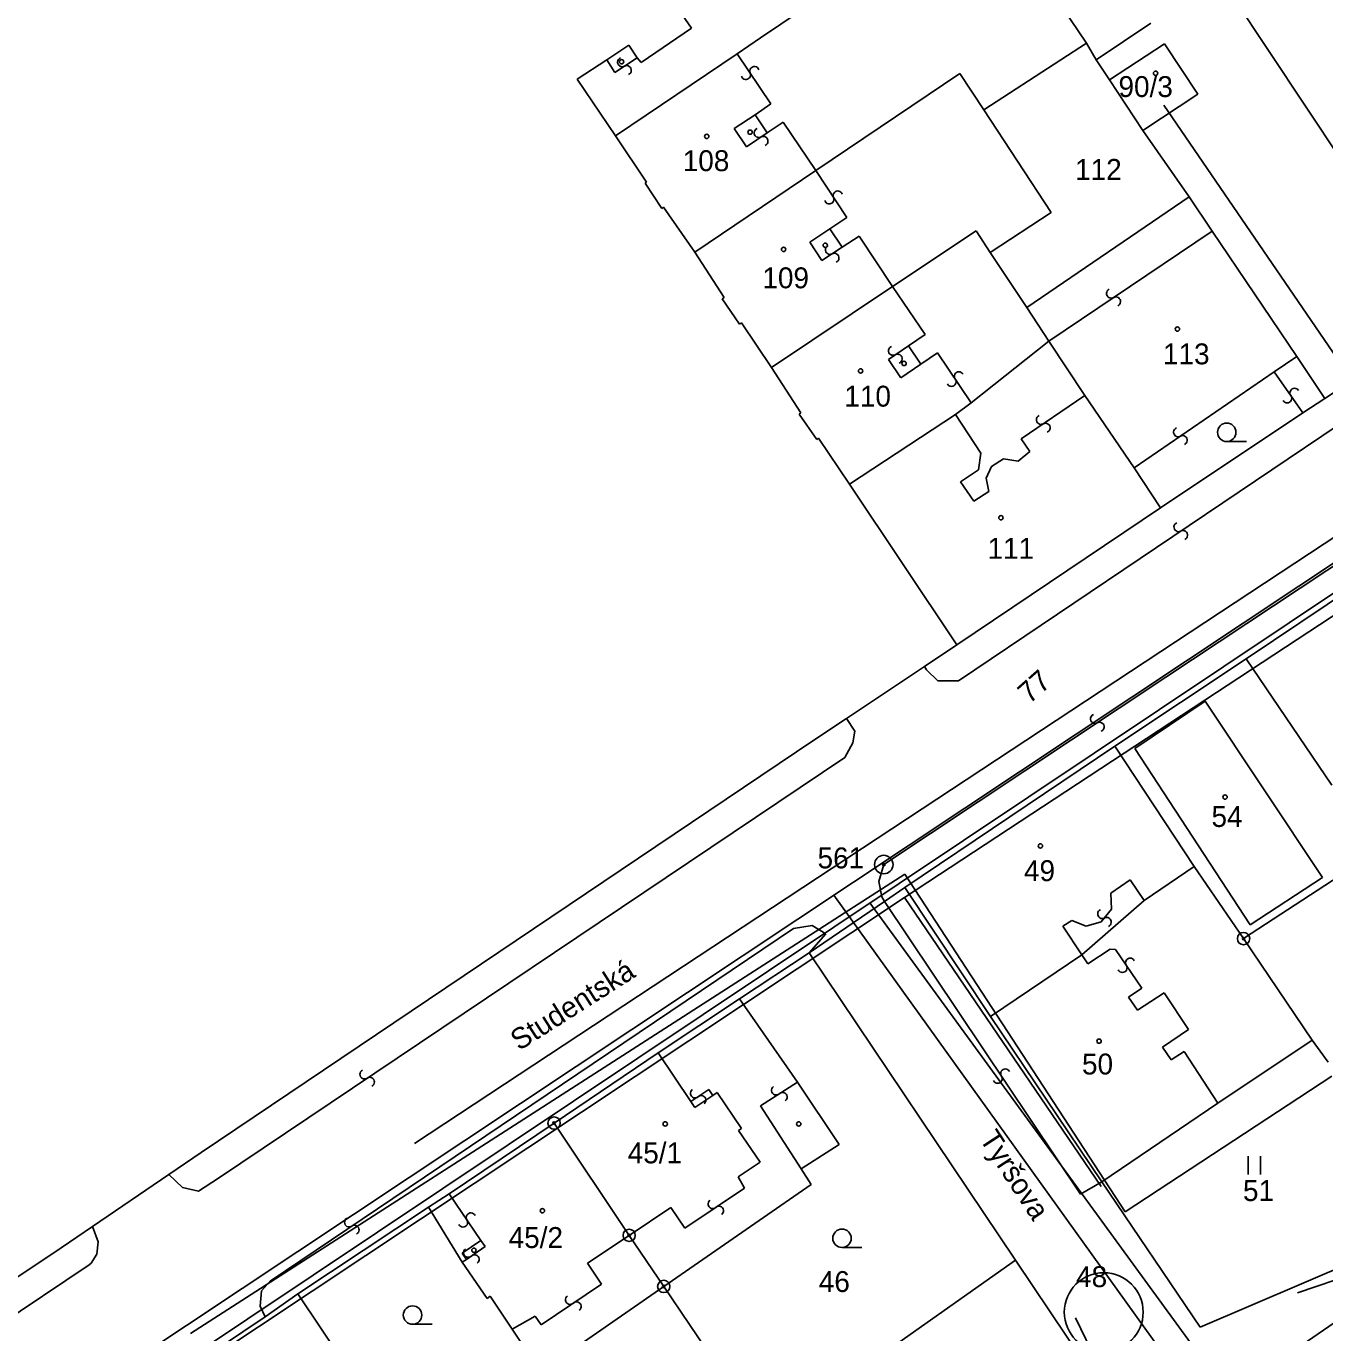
# Model space of a CAD drawing. Extents: x -469926 to -462499, y -1098642 to -1092733.
# Drawn here: x -464308.7 to -464203, y -1094468.9 to -1094362.6 of the extents above; entities that cross this region are included whole.
import ezdxf

# ---------------------------------------------------------------- set-up
doc = ezdxf.new("R2010")
doc.units = 0
for name, color, linetype in [('Vrstva 1', 7, 'Continuous'), ('Vrstva 12', 7, 'Continuous'), ('Vrstva 14', 7, 'Continuous'), ('Vrstva 16', 7, 'Continuous'), ('Vrstva 24', 7, 'Continuous'), ('Vrstva 25', 7, 'Continuous'), ('Vrstva 29', 7, 'Continuous'), ('Vrstva 4', 7, 'Continuous'), ('Vrstva 40', 7, 'Continuous'), ('Vrstva 42', 7, 'Continuous'), ('Vrstva 50', 7, 'Continuous'), ('Vrstva 51', 7, 'Continuous'), ('Vrstva 52', 7, 'Continuous'), ('Vrstva 6', 7, 'Continuous'), ('Vrstva 8', 7, 'Continuous')]:
    doc.layers.add(name, color=color, linetype=linetype)

msp = doc.modelspace()

# ---------------------------------------------------------------- linework, layer by layer
at = {"layer": 'Vrstva 1'}
for p, q in [((-464248.91, -1094363.54), (-464230.84, -1094351.27)), ((-464227.04, -1094357.04), (-464222.39, -1094363.97)), ((-464217.15, -1094362.35), (-464221.6, -1094365.31)), ((-464250.82, -1094364.83), (-464248.91, -1094363.54)), ((-464230.75, -1094369.4), (-464222.39, -1094363.97)), ((-464222.39, -1094363.97), (-464221.6, -1094365.31)), ((-464220.52, -1094366.96), (-464216.05, -1094364.01)), ((-464216.05, -1094364.01), (-464213.34, -1094368.11)), ((-464260.72, -1094371.5), (-464250.82, -1094364.83)), ((-464221.6, -1094365.31), (-464220.52, -1094366.96)), ((-464260.72, -1094371.5), (-464263.85, -1094366.89)), ((-464244.42, -1094374.33), (-464232.69, -1094366.44)), ((-464232.69, -1094366.44), (-464230.75, -1094369.4)), ((-464220.52, -1094366.96), (-464217.8, -1094371.07)), ((-464213.34, -1094368.11), (-464217.8, -1094371.07)), ((-464230.75, -1094369.4), (-464225.28, -1094377.75)), ((-464258.19, -1094375.29), (-464260.72, -1094371.5)), ((-464217.8, -1094371.07), (-464214.04, -1094376.48)), ((-464254.28, -1094380.97), (-464244.42, -1094374.33)), ((-464258.31, -1094375.37), (-464258.19, -1094375.29)), ((-464256.95, -1094377.41), (-464258.31, -1094375.37)), ((-464227.26, -1094385.48), (-464214.04, -1094376.48)), ((-464214.04, -1094376.48), (-464212.17, -1094379.26)), ((-464256.81, -1094377.31), (-464256.95, -1094377.41)), ((-464254.28, -1094380.97), (-464256.81, -1094377.31)), ((-464225.28, -1094377.75), (-464230.23, -1094380.99)), ((-464238.17, -1094383.76), (-464231.38, -1094379.23)), ((-464231.38, -1094379.23), (-464230.23, -1094380.99)), ((-464212.17, -1094379.26), (-464205.28, -1094389.46)), ((-464251.89, -1094384.66), (-464254.28, -1094380.97)), ((-464230.23, -1094380.99), (-464227.26, -1094385.48)), ((-464187.93, -1094382.85), (-464203.01, -1094392.87)), ((-464248.04, -1094390.36), (-464238.17, -1094383.76)), ((-464252.04, -1094384.76), (-464251.89, -1094384.66)), ((-464250.64, -1094386.84), (-464252.04, -1094384.76)), ((-464227.26, -1094385.48), (-464225.46, -1094388.21)), ((-464250.48, -1094386.73), (-464250.64, -1094386.84)), ((-464248.04, -1094390.36), (-464250.48, -1094386.73)), ((-464231.77, -1094393.24), (-464225.46, -1094388.21)), ((-464225.46, -1094388.21), (-464222.54, -1094392.63)), ((-464205.28, -1094389.46), (-464203.01, -1094392.87)), ((-464245.64, -1094394.05), (-464248.04, -1094390.36)), ((-464222.54, -1094392.63), (-464218.51, -1094398.53)), ((-464204.79, -1094394.05), (-464203.01, -1094392.87)), ((-464233.06, -1094394.19), (-464231.77, -1094393.24)), ((-464245.78, -1094394.15), (-464245.64, -1094394.05)), ((-464244.34, -1094396.21), (-464245.78, -1094394.15)), ((-464241.68, -1094399.84), (-464233.06, -1094394.19)), ((-464216.36, -1094401.78), (-464204.79, -1094394.05)), ((-464244.19, -1094396.11), (-464244.34, -1094396.21)), ((-464241.68, -1094399.84), (-464244.19, -1094396.11)), ((-464218.51, -1094398.53), (-464216.36, -1094401.78)), ((-464232.94, -1094412.92), (-464241.68, -1094399.84)), ((-464232.94, -1094412.92), (-464216.36, -1094401.78)), ((-464200.14, -1094407.84), (-464209.41, -1094414.05)), ((-464235.59, -1094414.69), (-464232.94, -1094412.92)), ((-464209.41, -1094414.05), (-464220.09, -1094421.18)), ((-464241.93, -1094418.92), (-464235.59, -1094414.69)), ((-464218.46, -1094421.35), (-464212.74, -1094417.5)), ((-464212.74, -1094417.5), (-464203.2, -1094431.86)), ((-464244.57, -1094420.69), (-464241.93, -1094418.92)), ((-464244.57, -1094420.69), (-464294.44, -1094454.24)), ((-464220.09, -1094421.18), (-464237.17, -1094432.68)), ((-464220.09, -1094421.18), (-464213.63, -1094430.97)), ((-464209.07, -1094435.7), (-464218.46, -1094421.35)), ((-464197.65, -1094429.02), (-464209.61, -1094436.83)), ((-464217.71, -1094433.73), (-464213.63, -1094430.97)), ((-464213.63, -1094430.97), (-464209.61, -1094436.83)), ((-464203.2, -1094431.86), (-464209.07, -1094435.7)), ((-464237.17, -1094432.68), (-464238.82, -1094433.8)), ((-464237.17, -1094432.68), (-464230.2, -1094443.17)), ((-464238.82, -1094433.8), (-464244.97, -1094437.98)), ((-464222.77, -1094438.14), (-464217.71, -1094433.73)), ((-464209.61, -1094436.83), (-464204.03, -1094445.09)), ((-464244.97, -1094437.98), (-464250.62, -1094441.73)), ((-464228.17, -1094463), (-464244.97, -1094437.98)), ((-464230.2, -1094443.17), (-464222.77, -1094438.14)), ((-464250.62, -1094441.73), (-464257.26, -1094446.13)), ((-464245.92, -1094448.5), (-464250.62, -1094441.73)), ((-464230.2, -1094443.17), (-464221.14, -1094456.63)), ((-464211.7, -1094450.22), (-464204.03, -1094445.09)), ((-464204.03, -1094445.09), (-464202.74, -1094446.87)), ((-464257.26, -1094446.13), (-464265.72, -1094451.83)), ((-464242.51, -1094453.57), (-464245.92, -1094448.5)), ((-464221.14, -1094456.63), (-464211.7, -1094450.22)), ((-464265.72, -1094451.83), (-464274.26, -1094457.59)), ((-464265.72, -1094451.83), (-464259.61, -1094460.97)), ((-464294.44, -1094454.24), (-464297.08, -1094456.03)), ((-464245.62, -1094455.57), (-464242.51, -1094453.57)), ((-464244.81, -1094456.83), (-464245.62, -1094455.57)), ((-464297.08, -1094456.03), (-464303.29, -1094460.24)), ((-464221.14, -1094456.63), (-464213.13, -1094468.44)), ((-464274.26, -1094457.59), (-464275.93, -1094458.69)), ((-464256.8, -1094465.13), (-464244.81, -1094456.83)), ((-464275.93, -1094458.69), (-464286.58, -1094465.73)), ((-464275.93, -1094458.69), (-464273.19, -1094463.15)), ((-464303.29, -1094460.24), (-464305.83, -1094461.99)), ((-464213.13, -1094468.44), (-464193.77, -1094460.16)), ((-464316.14, -1094468.86), (-464305.83, -1094461.99)), ((-464259.61, -1094460.97), (-464256.8, -1094465.13)), ((-464228.17, -1094463), (-464248.54, -1094477.32)), ((-464218.69, -1094477.12), (-464228.17, -1094463)), ((-464273.19, -1094463.15), (-464271.18, -1094466.1)), ((-464266.8, -1094472.06), (-464256.8, -1094465.13)), ((-464256.8, -1094465.13), (-464248.54, -1094477.32)), ((-464286.58, -1094465.73), (-464289.22, -1094467.61)), ((-464277.38, -1094479.39), (-464286.58, -1094465.73)), ((-464271.18, -1094466.1), (-464270.93, -1094465.92)), ((-464270.93, -1094465.92), (-464269.13, -1094468.6)), ((-464289.22, -1094467.61), (-464295.47, -1094471.78)), ((-464269.13, -1094468.6), (-464266.8, -1094472.06))]:
    msp.add_line(p, q, dxfattribs=at)
at = {"layer": 'Vrstva 12'}
msp.add_line((-464127.14, -1094354.66), (-464277.08, -1094453.5), dxfattribs=at)
at = {"layer": 'Vrstva 14'}
for p, q in [((-464216.1, -1094369.02), (-464194.56, -1094400.53)), ((-464295.31, -1094468.95), (-464237.19, -1094431.59)), ((-464219.24, -1094459.05), (-464237.19, -1094431.59)), ((-464202.42, -1094448.02), (-464219.24, -1094459.05))]:
    msp.add_line(p, q, dxfattribs=at)
at = {"layer": 'Vrstva 16'}
for p, q in [((-464237.21, -1094433.49), (-464181.73, -1094397.04)), ((-464296.2, -1094472.67), (-464237.21, -1094433.49)), ((-464237.21, -1094433.49), (-464221.19, -1094457))]:
    msp.add_line(p, q, dxfattribs=at)
at = {"layer": 'Vrstva 24'}
for centre, radius in [((-464238.89, -1094430.8), 0.75), ((-464238.89, -1094430.8), 0.1), ((-464209.61, -1094436.83), 0.5), ((-464209.61, -1094436.83), 0.1), ((-464265.72, -1094451.83), 0.5), ((-464265.72, -1094451.83), 0.1), ((-464259.61, -1094460.97), 0.5), ((-464259.61, -1094460.97), 0.1), ((-464256.8, -1094465.13), 0.5), ((-464256.8, -1094465.13), 0.1)]:
    msp.add_circle(centre, radius, dxfattribs=at)
at = {"layer": 'Vrstva 25'}
for p, q in [((-464209.24, -1094454.52), (-464209.24, -1094456.02)), ((-464208.24, -1094454.52), (-464208.24, -1094456.02)), ((-464242.29, -1094461.96), (-464240.69, -1094461.96)), ((-464277.24, -1094468.21), (-464275.64, -1094468.21))]:
    msp.add_line(p, q, dxfattribs=at)
for centre, radius in [((-464216.77, -1094366.42), 0.175), ((-464253.3, -1094371.55), 0.175), ((-464247.04, -1094380.75), 0.175), ((-464214.99, -1094387.23), 0.175), ((-464240.78, -1094390.64), 0.175), ((-464229.36, -1094402.58), 0.175), ((-464211.12, -1094425.31), 0.175), ((-464226.14, -1094429.28), 0.175), ((-464221.37, -1094445.17), 0.175), ((-464256.68, -1094451.9), 0.175), ((-464266.67, -1094458.97), 0.175), ((-464242.29, -1094461.21), 0.75), ((-464277.24, -1094467.46), 0.75)]:
    msp.add_circle(centre, radius, dxfattribs=at)
at = {"layer": 'Vrstva 29'}
msp.add_line((-464210.98, -1094396.38), (-464209.38, -1094396.38), dxfattribs=at)
for centre, radius in [((-464260.23, -1094365.48), 0.175), ((-464249.77, -1094371.21), 0.175), ((-464243.65, -1094380.41), 0.175), ((-464237.24, -1094390.03), 0.175), ((-464210.98, -1094395.63), 0.75), ((-464245.81, -1094451.9), 0.175), ((-464272.24, -1094462.18), 0.175)]:
    msp.add_circle(centre, radius, dxfattribs=at)
at = {"layer": 'Vrstva 4'}
for p, q in [((-464127.32, -1094344.82), (-464232.82, -1094415.85)), ((-464201.61, -1094373.55), (-464216.98, -1094350.43)), ((-464257.45, -1094358.51), (-464254.55, -1094362.74)), ((-464254.55, -1094362.74), (-464258.64, -1094365.54)), ((-464261.44, -1094365.31), (-464259.65, -1094364.13)), ((-464259.65, -1094364.13), (-464258.97, -1094365.17)), ((-464258.97, -1094365.17), (-464260.77, -1094366.35)), ((-464258.64, -1094365.54), (-464258.97, -1094365.17)), ((-464248.07, -1094368.91), (-464250.82, -1094364.83)), ((-464261.44, -1094365.31), (-464263.85, -1094366.89)), ((-464260.77, -1094366.35), (-464261.44, -1094365.31)), ((-464249.37, -1094369.79), (-464248.07, -1094368.91)), ((-464251.06, -1094370.92), (-464249.37, -1094369.79)), ((-464249.37, -1094369.79), (-464248.38, -1094371.27)), ((-464247.07, -1094370.39), (-464248.38, -1094371.27)), ((-464244.42, -1094374.33), (-464247.07, -1094370.39)), ((-464250.06, -1094372.4), (-464251.06, -1094370.92)), ((-464248.38, -1094371.27), (-464250.06, -1094372.4)), ((-464241.89, -1094378.16), (-464244.42, -1094374.33)), ((-464244.91, -1094380.16), (-464243.27, -1094379.07)), ((-464243.27, -1094379.07), (-464241.89, -1094378.16)), ((-464243.27, -1094379.07), (-464242.27, -1094380.57)), ((-464240.89, -1094379.66), (-464242.27, -1094380.57)), ((-464238.17, -1094383.76), (-464240.89, -1094379.66)), ((-464225.46, -1094388.21), (-464212.17, -1094379.26)), ((-464243.92, -1094381.66), (-464244.91, -1094380.16)), ((-464242.27, -1094380.57), (-464243.92, -1094381.66)), ((-464235.52, -1094387.68), (-464238.17, -1094383.76)), ((-464238.52, -1094389.71), (-464236.89, -1094388.6)), ((-464236.89, -1094388.6), (-464235.52, -1094387.68)), ((-464236.89, -1094388.6), (-464235.88, -1094390.09)), ((-464237.51, -1094391.19), (-464238.52, -1094389.71)), ((-464234.52, -1094389.17), (-464235.88, -1094390.09)), ((-464231.77, -1094393.24), (-464234.52, -1094389.17)), ((-464207.11, -1094390.71), (-464205.28, -1094389.46)), ((-464235.88, -1094390.09), (-464237.51, -1094391.19)), ((-464218.51, -1094398.53), (-464207.11, -1094390.71)), ((-464207.11, -1094390.71), (-464204.79, -1094394.05)), ((-464222.54, -1094392.63), (-464227.7, -1094396.16)), ((-464183.03, -1094393.73), (-464205, -1094408.31)), ((-464230.98, -1094397.34), (-464233.06, -1094394.19)), ((-464227.7, -1094396.16), (-464227, -1094397.2)), ((-464231.18, -1094398.67), (-464230.98, -1094397.34)), ((-464229.15, -1094397.79), (-464230.13, -1094398.41)), ((-464227.96, -1094397.97), (-464229.15, -1094397.79)), ((-464227, -1094397.2), (-464227.96, -1094397.97)), ((-464232.64, -1094399.65), (-464231.18, -1094398.67)), ((-464230.13, -1094398.41), (-464230.57, -1094399.37)), ((-464231.57, -1094401.24), (-464232.64, -1094399.65)), ((-464230.57, -1094399.37), (-464230.35, -1094400.46)), ((-464230.35, -1094400.46), (-464231.57, -1094401.24)), ((-464205, -1094408.31), (-464215.93, -1094415.56)), ((-464209.41, -1094414.05), (-464202.44, -1094424.35)), ((-464235.41, -1094414.95), (-464235.59, -1094414.69)), ((-464234.48, -1094415.84), (-464235.41, -1094414.95)), ((-464215.93, -1094415.56), (-464238.89, -1094430.8)), ((-464232.82, -1094415.85), (-464234.48, -1094415.84)), ((-464241.93, -1094418.92), (-464241.24, -1094419.95)), ((-464241.24, -1094419.95), (-464241.4, -1094420.89)), ((-464241.4, -1094420.89), (-464242.05, -1094422.08)), ((-464242.05, -1094422.08), (-464293.04, -1094456.31)), ((-464238.89, -1094430.8), (-464239.3, -1094432.17)), ((-464239.3, -1094432.17), (-464239.06, -1094433.43)), ((-464220.42, -1094433.12), (-464218.84, -1094432.05)), ((-464218.84, -1094432.05), (-464217.71, -1094433.73)), ((-464220.37, -1094434.44), (-464220.42, -1094433.12)), ((-464239.06, -1094433.43), (-464238.82, -1094433.8)), ((-464238.82, -1094433.8), (-464222.89, -1094457.63)), ((-464224.33, -1094435.81), (-464223.59, -1094435.35)), ((-464223.59, -1094435.35), (-464222.41, -1094435.82)), ((-464221.19, -1094435.47), (-464220.37, -1094434.44)), ((-464246.25, -1094436.01), (-464288.83, -1094464.69)), ((-464244.73, -1094435.77), (-464246.25, -1094436.01)), ((-464244.97, -1094437.98), (-464243.6, -1094436.45)), ((-464243.6, -1094436.45), (-464244.73, -1094435.77)), ((-464222.77, -1094438.14), (-464224.33, -1094435.81)), ((-464222.41, -1094435.82), (-464221.19, -1094435.47)), ((-464222.28, -1094438.87), (-464222.77, -1094438.14)), ((-464220.46, -1094437.69), (-464222.28, -1094438.87)), ((-464220.02, -1094437.71), (-464220.46, -1094437.69)), ((-464217.9, -1094440.85), (-464220.02, -1094437.71)), ((-464218.97, -1094441.58), (-464217.9, -1094440.85)), ((-464218.23, -1094442.64), (-464218.97, -1094441.58)), ((-464216.07, -1094441.24), (-464218.23, -1094442.64)), ((-464214.08, -1094444.22), (-464216.07, -1094441.24)), ((-464216.22, -1094445.65), (-464214.08, -1094444.22)), ((-464215.5, -1094446.7), (-464216.22, -1094445.65)), ((-464214.45, -1094446), (-464215.5, -1094446.7)), ((-464211.7, -1094450.22), (-464214.45, -1094446)), ((-464254.59, -1094450.09), (-464257.26, -1094446.13)), ((-464254.59, -1094450.09), (-464253.13, -1094449.11)), ((-464253.13, -1094449.11), (-464252.79, -1094449.6)), ((-464248.92, -1094450.44), (-464245.92, -1094448.5)), ((-464254.26, -1094450.58), (-464254.59, -1094450.09)), ((-464252.79, -1094449.6), (-464254.26, -1094450.58)), ((-464252.44, -1094449.36), (-464252.79, -1094449.6)), ((-464250.47, -1094452.28), (-464252.44, -1094449.36)), ((-464245.62, -1094455.57), (-464248.92, -1094450.44)), ((-464250.7, -1094452.43), (-464250.47, -1094452.28)), ((-464248.96, -1094455.01), (-464250.7, -1094452.43)), ((-464250.74, -1094456.21), (-464248.96, -1094455.01)), ((-464295.96, -1094457.09), (-464297.08, -1094456.03)), ((-464293.04, -1094456.31), (-464294.67, -1094457.38)), ((-464250.23, -1094457.13), (-464250.74, -1094456.21)), ((-464222.89, -1094457.63), (-464221.14, -1094456.63)), ((-464294.67, -1094457.38), (-464295.96, -1094457.09)), ((-464271.68, -1094461.39), (-464274.26, -1094457.59)), ((-464255.09, -1094460.4), (-464250.23, -1094457.13)), ((-464259.61, -1094460.97), (-464256.23, -1094458.71)), ((-464256.23, -1094458.71), (-464255.09, -1094460.4)), ((-464303.29, -1094460.24), (-464302.83, -1094461.51)), ((-464302.83, -1094461.51), (-464302.94, -1094462.51)), ((-464273.2, -1094462.42), (-464271.68, -1094461.39)), ((-464272.86, -1094462.93), (-464271.33, -1094461.89)), ((-464271.33, -1094461.89), (-464271.68, -1094461.39)), ((-464263, -1094463.24), (-464259.61, -1094460.97)), ((-464302.94, -1094462.51), (-464303.39, -1094463.24)), ((-464272.86, -1094462.93), (-464273.2, -1094462.42)), ((-464273.19, -1094463.15), (-464272.86, -1094462.93)), ((-464303.55, -1094463.37), (-464347.19, -1094492.6)), ((-464303.39, -1094463.24), (-464303.55, -1094463.37)), ((-464261.86, -1094464.95), (-464263, -1094463.24)), ((-464288.83, -1094464.69), (-464289.54, -1094465.49)), ((-464266.77, -1094468.25), (-464261.86, -1094464.95)), ((-464289.54, -1094465.49), (-464289.65, -1094466.73)), ((-464289.65, -1094466.73), (-464289.22, -1094467.61)), ((-464269.13, -1094468.6), (-464267.25, -1094467.54)), ((-464267.25, -1094467.54), (-464266.77, -1094468.25))]:
    msp.add_line(p, q, dxfattribs=at)
at = {"layer": 'Vrstva 40'}
for p, q in [((-464195.99, -1094462.53), (-464205.23, -1094465.64)), ((-464214.37, -1094486.26), (-464223.28, -1094467.67))]:
    msp.add_line(p, q, dxfattribs=at)
at = {"layer": 'Vrstva 42'}
msp.add_circle((-464220.99, -1094467.22), 3.21, dxfattribs=at)
at = {"layer": 'Vrstva 51'}
for centre, radius, start, end in [((-464260.18, -1094365.51), 0.376, 112.2304, 298.5415), ((-464259.81, -1094366.17), 0.377, 291.5543, 119.2175), ((-464249.42, -1094366.24), 0.376, 17.3304, 203.6415), ((-464250.11, -1094366.55), 0.377, 196.6543, 24.3175), ((-464249.06, -1094371.27), 0.376, 112.2304, 298.5415), ((-464248.69, -1094371.93), 0.377, 291.5543, 119.2175), ((-464243.32, -1094376.67), 0.377, 196.6543, 24.3175), ((-464242.63, -1094376.37), 0.376, 17.3304, 203.6415), ((-464243.27, -1094380.78), 0.376, 112.2304, 298.5415), ((-464242.91, -1094381.44), 0.377, 291.5543, 119.2175), ((-464220.39, -1094384.34), 0.376, 113.9904, 300.3015), ((-464220, -1094384.99), 0.377, 293.3143, 120.9775), ((-464238.13, -1094388.99), 0.376, 112.2304, 298.5415), ((-464237.77, -1094389.65), 0.377, 291.5543, 119.2175), ((-464232.77, -1094391.08), 0.376, 28.9404, 215.2515), ((-464233.38, -1094391.52), 0.377, 208.2643, 35.9275), ((-464206.07, -1094392.86), 0.377, 208.2643, 35.9275), ((-464205.46, -1094392.42), 0.376, 28.9404, 215.2515), ((-464226.1, -1094394.61), 0.376, 112.2304, 298.5415), ((-464225.73, -1094395.27), 0.377, 291.5543, 119.2175), ((-464214.93, -1094395.62), 0.376, 112.2304, 298.5415), ((-464214.57, -1094396.28), 0.377, 291.5543, 119.2175), ((-464214.9, -1094403.34), 0.376, 112.2304, 298.5415), ((-464214.54, -1094404), 0.377, 291.5543, 119.2175), ((-464221.69, -1094418.94), 0.376, 112.2304, 298.5415), ((-464221.33, -1094419.6), 0.377, 291.5543, 119.2175), ((-464221.11, -1094434.82), 0.376, 112.2304, 298.5415), ((-464220.75, -1094435.48), 0.377, 291.5543, 119.2175), ((-464218.84, -1094438.79), 0.376, 26.4004, 212.7115), ((-464219.47, -1094439.2), 0.377, 205.7243, 33.3875), ((-464281.14, -1094447.87), 0.376, 117.8104, 304.1215), ((-464280.72, -1094448.49), 0.377, 297.1343, 124.7975), ((-464229.63, -1094448.22), 0.377, 205.7243, 33.3875), ((-464229, -1094447.81), 0.376, 26.4004, 212.7115), ((-464254.25, -1094449.42), 0.376, 126.3504, 312.6615), ((-464247.65, -1094449.17), 0.376, 126.3504, 312.6615), ((-464253.74, -1094449.97), 0.377, 305.6743, 133.3375), ((-464247.13, -1094449.72), 0.377, 305.6743, 133.3375), ((-464252.81, -1094458.42), 0.376, 126.3504, 312.6615), ((-464252.3, -1094458.97), 0.377, 305.6743, 133.3375), ((-464282.4, -1094459.91), 0.376, 117.8104, 304.1215), ((-464273.13, -1094459.92), 0.376, 204.9004, 31.2115), ((-464272.49, -1094459.52), 0.377, 24.2243, 211.8875), ((-464281.97, -1094460.53), 0.377, 297.1343, 124.7975), ((-464272.71, -1094462.38), 0.376, 126.3504, 312.6615), ((-464272.19, -1094462.93), 0.377, 305.6743, 133.3375), ((-464264.41, -1094466.21), 0.376, 126.3504, 312.6615), ((-464263.89, -1094466.76), 0.377, 305.6743, 133.3375)]:
    msp.add_arc(centre, radius, start, end, dxfattribs=at)
at = {"layer": 'Vrstva 52'}
msp.add_line((-464402.82, -1094605.98), (-464067.44, -1094375.41), dxfattribs=at)
at = {"layer": 'Vrstva 6'}
for p, q in [((-464119.14, -1094351.02), (-464489.02, -1094596.78)), ((-464209.51, -1094479.85), (-464242.96, -1094433.29))]:
    msp.add_line(p, q, dxfattribs=at)
at = {"layer": 'Vrstva 8'}
for p, q in [((-464483.01, -1094596.29), (-464120.91, -1094354.32)), ((-464240.03, -1094433.92), (-464208.84, -1094476.67))]:
    msp.add_line(p, q, dxfattribs=at)

# ---------------------------------------------------------------- texts
at = {"layer": 'Vrstva 50'}
for s, p in [('90/3', (-464219.79, -1094368.35)), ('108', (-464255.25, -1094374.38)), ('112', (-464223.32, -1094375.09)), ('109', (-464248.77, -1094383.91)), ('113', (-464216.17, -1094390.1)), ('110', (-464242.1, -1094393.54)), ('111', (-464230.45, -1094405.92)), ('54', (-464212.22, -1094427.74)), ('561', (-464244.28, -1094431.11)), ('49', (-464227.48, -1094432.15)), ('50', (-464222.76, -1094447.88)), ('45/1', (-464259.73, -1094455.11)), ('51', (-464209.66, -1094458.18)), ('45/2', (-464269.42, -1094462)), ('46', (-464244.18, -1094465.58)), ('48', (-464223.24, -1094465.18))]:
    msp.add_text(s, height=1.7, dxfattribs=at).set_placement(p)
for s, rotation, p in [('77', 41.481, (-464227.04, -1094417.78)), ('Studentská', 32.49, (-464268.57, -1094445.99)), ('Tyršova', 303.156, (-464231.15, -1094453.12))]:
    msp.add_text(s, height=1.7, rotation=rotation, dxfattribs=at).set_placement(p)

doc.saveas('drawing.dxf')
